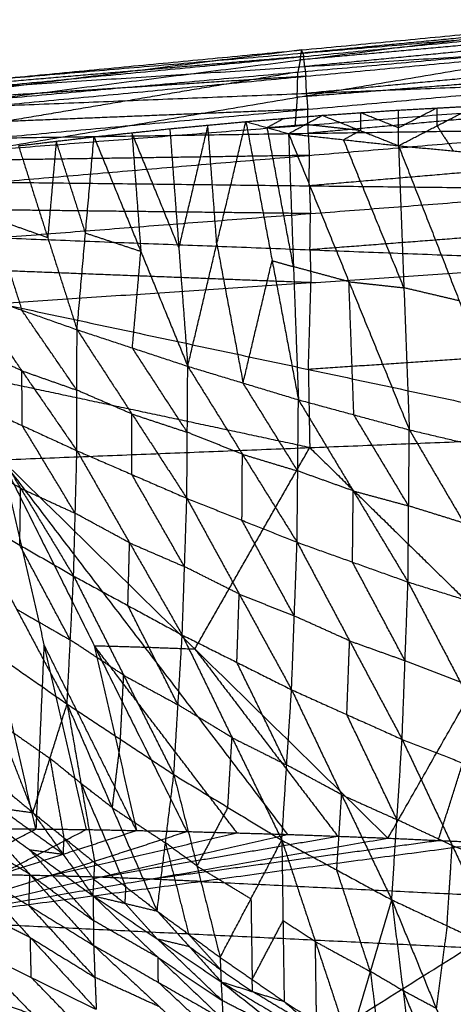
# Model space of a CAD drawing. Header units: millimetres. Extents: x -106 to 110, y -96 to 120.
# Tile 862 of 1020: x 2.77 to 6.58, y 111.16 to 119.81. Entities that reach past the tile are written whole.
import ezdxf

# ---------------------------------------------------------------- set-up
doc = ezdxf.new("R2010")
doc.units = ezdxf.units.MM
doc.header["$MEASUREMENT"] = 0
doc.layers.add('Default', color=7, linetype='Continuous', true_color=0x000000)

msp = doc.modelspace()

# ---------------------------------------------------------------- linework, layer by layer
at = {"layer": 'Default'}
for points in [[(2.4421, 119.1067, 11.482), (5.2371, 119.4604, 11.403), (8.0321, 119.8141, 11.3241)], [(2.4669, 119.2827, 11.9876), (5.2495, 119.5484, 11.6558), (8.0321, 119.8141, 11.3241)], [(8.0417, 119.786, 11.5281), (6.6505, 119.6532, 11.694), (5.2592, 119.5203, 11.8598)], [(2.4669, 119.2827, 11.9876), (5.2592, 119.5203, 11.8598), (8.0514, 119.7579, 11.7321)], [(2.4845, 119.2233, 12.3038), (5.268, 119.4906, 12.0179), (8.0514, 119.7579, 11.7321)], [(8.0111, 119.7075, 11.0112), (6.6241, 119.5839, 11.2071), (5.2371, 119.4604, 11.403)], [(2.4306, 118.6644, 11.1541), (5.2104, 119.1327, 10.9263), (7.9902, 119.6009, 10.6984)], [(2.4421, 119.1067, 11.482), (5.2161, 119.3538, 11.0902), (7.9902, 119.6009, 10.6984)], [(8.0597, 119.669, 11.9547), (6.668, 119.5354, 12.0976), (5.2762, 119.4017, 12.2405)], [(5.2495, 119.5484, 11.6558), (3.852, 119.3716, 11.6953), (2.4545, 119.1947, 11.7348)], [(2.4845, 119.2233, 12.3038), (5.2762, 119.4017, 12.2405), (8.068, 119.5802, 12.1772)], [(2.5046, 119.0541, 12.6408), (5.2863, 119.3171, 12.409), (8.068, 119.5802, 12.1772)], [(5.2371, 119.4604, 11.403), (5.2433, 119.5044, 11.5294), (5.2495, 119.5484, 11.6558)], [(5.2592, 119.5203, 11.8598), (5.2543, 119.5344, 11.7578), (5.2495, 119.5484, 11.6558)], [(5.2592, 119.5203, 11.8598), (5.2636, 119.5055, 11.9389), (5.268, 119.4906, 12.0179)], [(5.268, 119.4906, 12.0179), (3.8718, 119.3718, 12.0818), (2.4757, 119.253, 12.1457)], [(5.2371, 119.4604, 11.403), (5.2266, 119.4071, 11.2466), (5.2161, 119.3538, 11.0902)], [(5.2762, 119.4017, 12.2405), (5.2721, 119.4462, 12.1292), (5.268, 119.4906, 12.0179)], [(8.0741, 119.4295, 12.4031), (6.6833, 119.298, 12.519), (5.2924, 119.1665, 12.6349)], [(5.2161, 119.3538, 11.0902), (3.8262, 119.1197, 11.2041), (2.4363, 118.8856, 11.3181)], [(5.2104, 119.1327, 10.9263), (5.2133, 119.2432, 11.0082), (5.2161, 119.3538, 11.0902)], [(7.97, 119.3479, 10.512), (6.5902, 119.2403, 10.7191), (5.2104, 119.1327, 10.9263)], [(5.2762, 119.4017, 12.2405), (5.2813, 119.3594, 12.3248), (5.2863, 119.3171, 12.409)], [(5.2863, 119.3171, 12.409), (3.8904, 119.2279, 12.4407), (2.4945, 119.1387, 12.4723)], [(2.5046, 119.0541, 12.6408), (5.2924, 119.1665, 12.6349), (8.0802, 119.2788, 12.6289)], [(2.5261, 118.7739, 12.975), (5.3032, 119.0264, 12.802), (8.0802, 119.2788, 12.6289)], [(5.2924, 119.1665, 12.6349), (5.2893, 119.2418, 12.522), (5.2863, 119.3171, 12.409)], [(5.2924, 119.1665, 12.6349), (5.2978, 119.0964, 12.7184), (5.3032, 119.0264, 12.802)], [(2.4306, 118.6644, 11.1541), (5.1902, 118.8797, 10.7398), (7.9498, 119.0949, 10.3255)], [(5.2104, 119.1327, 10.9263), (5.2003, 119.0062, 10.833), (5.1902, 118.8797, 10.7398)], [(8.0834, 119.0679, 12.8404), (6.6949, 118.9417, 12.927), (5.3064, 118.8155, 13.0135)], [(5.3032, 119.0264, 12.802), (3.9093, 118.9702, 12.8049), (2.5154, 118.914, 12.8079)], [(5.3064, 118.8155, 13.0135), (5.3048, 118.9209, 12.9077), (5.3032, 119.0264, 12.802)], [(5.4299, 118.9736, 10.6488), (5.7664, 118.9966, 10.6003), (6.103, 119.0196, 10.5518)], [(5.7664, 118.9966, 10.6003), (5.7661, 118.9183, 10.554), (5.7659, 118.84, 10.5077)], [(6.1024, 118.8629, 10.4592), (5.9344, 118.9298, 10.5297), (5.7664, 118.9966, 10.6003)], [(6.1018, 118.7063, 10.3667), (6.4405, 118.8812, 10.4142), (6.7791, 119.0561, 10.4618)], [(6.1018, 118.7063, 10.3667), (6.1024, 118.8629, 10.4592), (6.103, 119.0196, 10.5518)], [(6.441, 119.0379, 10.5068), (6.2717, 118.9504, 10.483), (6.1024, 118.8629, 10.4592)], [(6.103, 119.0196, 10.5518), (6.441, 119.0379, 10.5068), (6.7791, 119.0561, 10.4618)], [(6.4405, 118.8812, 10.4142), (6.4407, 118.9595, 10.4605), (6.441, 119.0379, 10.5068)], [(4.0896, 118.8557, 10.861), (4.4241, 118.8872, 10.8066), (4.7587, 118.9188, 10.7521)], [(4.2472, 116.7684, 9.8579), (4.5029, 117.8436, 10.305), (4.7587, 118.9188, 10.7521)], [(4.7587, 118.9188, 10.7521), (5.0943, 118.9462, 10.7004), (5.4299, 118.9736, 10.6488)], [(4.7587, 118.9188, 10.7521), (4.9465, 118.8657, 10.6826), (5.1343, 118.8127, 10.6131)], [(4.7587, 118.9188, 10.7521), (4.9898, 117.6964, 10.1296), (5.221, 116.4739, 9.5071)], [(5.0943, 118.9462, 10.7004), (5.0204, 118.906, 10.6915), (4.9465, 118.8657, 10.6826)], [(4.9465, 118.8657, 10.6826), (5.1143, 118.8794, 10.6568), (5.2821, 118.8931, 10.6309)], [(5.1343, 118.8127, 10.6131), (5.2821, 118.8931, 10.6309), (5.4299, 118.9736, 10.6488)], [(5.7659, 118.84, 10.5077), (5.524, 118.8666, 10.5693), (5.2821, 118.8931, 10.6309)], [(5.4299, 118.9736, 10.6488), (5.7659, 118.84, 10.5077), (6.1018, 118.7063, 10.3667)], [(2.5261, 118.7739, 12.975), (5.3064, 118.8155, 13.0135), (8.0867, 118.8571, 13.052)], [(2.5478, 118.3862, 13.2794), (5.3172, 118.6216, 13.1657), (8.0867, 118.8571, 13.052)], [(3.4223, 118.7847, 10.9749), (3.7559, 118.8202, 10.9179), (4.0896, 118.8557, 10.861)], [(3.7559, 118.8202, 10.9179), (3.7953, 118.2984, 10.6672), (3.8347, 117.7766, 10.4164)], [(4.1684, 117.812, 10.3594), (3.9621, 118.3161, 10.6387), (3.7559, 118.8202, 10.9179)], [(4.0896, 118.8557, 10.861), (4.1684, 117.812, 10.3594), (4.2472, 116.7684, 9.8579)], [(4.4241, 118.8872, 10.8066), (4.2962, 118.3496, 10.583), (4.1684, 117.812, 10.3594)], [(4.5029, 117.8436, 10.305), (4.4635, 118.3654, 10.5558), (4.4241, 118.8872, 10.8066)], [(5.1776, 117.6433, 10.0601), (5.062, 118.2545, 10.3714), (4.9465, 118.8657, 10.6826)], [(5.1343, 118.8127, 10.6131), (5.1776, 117.6433, 10.0601), (5.221, 116.4739, 9.5071)], [(5.1343, 118.8127, 10.6131), (5.618, 118.7595, 10.4899), (6.1018, 118.7063, 10.3667)], [(5.1343, 118.8127, 10.6131), (5.6656, 117.5112, 9.9039), (6.1969, 116.2097, 9.1948)], [(5.3064, 118.8155, 13.0135), (5.3118, 118.7186, 13.0896), (5.3172, 118.6216, 13.1657)], [(5.618, 118.7595, 10.4899), (5.6919, 118.7997, 10.4988), (5.7659, 118.84, 10.5077)], [(6.4405, 118.8812, 10.4142), (6.5123, 118.7711, 10.3377), (6.5842, 118.6609, 10.2611)], [(2.7575, 118.7064, 11.0932), (3.0899, 118.7456, 11.034), (3.4223, 118.7847, 10.9749)], [(3.0899, 118.7456, 11.034), (3.0525, 118.3218, 10.8507), (3.0152, 117.8981, 10.6673)], [(3.3476, 117.9373, 10.6081), (3.2187, 118.3414, 10.8211), (3.0899, 118.7456, 11.034)], [(3.2729, 117.0898, 10.2414), (3.3476, 117.9373, 10.6081), (3.4223, 118.7847, 10.9749)], [(3.4223, 118.7847, 10.9749), (3.8347, 117.7766, 10.4164), (4.2472, 116.7684, 9.8579)], [(6.1493, 117.458, 9.7807), (5.8837, 118.1087, 10.1353), (5.618, 118.7595, 10.4899)], [(2.7575, 118.7064, 11.0932), (3.0152, 117.8981, 10.6673), (3.2729, 117.0898, 10.2414)], [(6.1018, 118.7063, 10.3667), (6.1493, 117.458, 9.7807), (6.1969, 116.2097, 9.1948)], [(6.1018, 118.7063, 10.3667), (6.5842, 118.6609, 10.2611), (7.0665, 118.6156, 10.1556)], [(6.1018, 118.7063, 10.3667), (6.6361, 117.3434, 9.647), (7.1704, 115.9805, 8.9274)], [(5.3172, 118.6216, 13.1657), (3.9271, 118.6009, 13.1465), (2.537, 118.5801, 13.1272)], [(5.3169, 118.3543, 13.3449), (5.3171, 118.488, 13.2553), (5.3172, 118.6216, 13.1657)], [(8.0863, 118.5897, 13.2312), (6.7016, 118.472, 13.2881), (5.3169, 118.3543, 13.3449)], [(2.5478, 118.3862, 13.2794), (5.3169, 118.3543, 13.3449), (8.0859, 118.3224, 13.4105)], [(2.5683, 117.8983, 13.5265), (5.3271, 118.1103, 13.4685), (8.0859, 118.3224, 13.4105)], [(5.3169, 118.3543, 13.3449), (5.322, 118.2323, 13.4067), (5.3271, 118.1103, 13.4685)], [(5.3271, 118.1103, 13.4685), (3.9426, 118.1263, 13.4357), (2.558, 118.1422, 13.403)], [(2.5302, 118.0688, 10.8704), (2.659, 117.6646, 10.6575), (2.7879, 117.2605, 10.4445)], [(3.0152, 117.8981, 10.6673), (2.7727, 117.9834, 10.7689), (2.5302, 118.0688, 10.8704)], [(5.3226, 117.792, 13.5985), (5.3248, 117.9511, 13.5335), (5.3271, 118.1103, 13.4685)], [(8.0814, 118.004, 13.5405), (6.702, 117.898, 13.5695), (5.3226, 117.792, 13.5985)], [(2.5683, 117.8983, 13.5265), (5.3226, 117.792, 13.5985), (8.0769, 117.6857, 13.6705)], [(3.8347, 117.7766, 10.4164), (3.5912, 117.8569, 10.5123), (3.3476, 117.9373, 10.6081)], [(3.76, 116.9291, 10.0496), (3.7974, 117.3528, 10.233), (3.8347, 117.7766, 10.4164)], [(4.5029, 117.8436, 10.305), (4.6185, 117.2324, 9.9937), (4.7341, 116.6212, 9.6825)], [(5.3226, 117.792, 13.5985), (5.3271, 117.6475, 13.6397), (5.3315, 117.503, 13.6808)], [(2.5862, 117.3204, 13.691), (5.3315, 117.503, 13.6808), (8.0769, 117.6857, 13.6705)], [(4.7341, 116.6212, 9.6825), (4.8619, 117.1588, 9.906), (4.9898, 117.6964, 10.1296)], [(4.9898, 117.6964, 10.1296), (5.0837, 117.6698, 10.0948), (5.1776, 117.6433, 10.0601)], [(5.3315, 117.503, 13.6808), (3.9544, 117.5562, 13.6448), (2.5772, 117.6093, 13.6088)], [(5.6656, 117.5112, 9.9039), (5.4216, 117.5772, 9.982), (5.1776, 117.6433, 10.0601)], [(5.7089, 116.3418, 9.3509), (5.6872, 116.9265, 9.6274), (5.6656, 117.5112, 9.9039)], [(5.6656, 117.5112, 9.9039), (5.9075, 117.4846, 9.8423), (6.1493, 117.458, 9.7807)], [(2.3029, 117.4311, 10.6476), (2.7874, 116.7287, 10.2901), (3.2719, 116.0263, 9.9326)], [(2.3029, 117.4311, 10.6476), (2.7879, 117.2605, 10.4445), (3.2729, 117.0898, 10.2414)], [(5.3086, 116.7407, 13.7417), (5.3201, 117.1219, 13.7112), (5.3315, 117.503, 13.6808)], [(6.6361, 117.3434, 9.647), (6.3927, 117.4007, 9.7139), (6.1493, 117.458, 9.7807)], [(2.5862, 117.3204, 13.691), (5.3086, 116.7407, 13.7417), (8.0309, 116.1611, 13.7923)], [(3.2724, 116.5581, 10.087), (3.0302, 116.9093, 10.2657), (2.7879, 117.2605, 10.4445)], [(3.2719, 116.0263, 9.9326), (3.2724, 116.5581, 10.087), (3.2729, 117.0898, 10.2414)], [(3.2729, 117.0898, 10.2414), (3.7562, 116.3488, 9.8843), (4.2394, 115.6078, 9.5273)], [(3.2729, 117.0898, 10.2414), (3.76, 116.9291, 10.0496), (4.2472, 116.7684, 9.8579)], [(2.7874, 116.7287, 10.2901), (2.5471, 116.839, 10.3977), (2.3068, 116.9493, 10.5053)], [(4.2433, 116.1881, 9.6926), (4.0017, 116.5586, 9.8711), (3.76, 116.9291, 10.0496)], [(8.0539, 116.9234, 13.7314), (6.6812, 116.8321, 13.7366), (5.3086, 116.7407, 13.7417)], [(4.2394, 115.6078, 9.5273), (4.2433, 116.1881, 9.6926), (4.2472, 116.7684, 9.8579)], [(4.2472, 116.7684, 9.8579), (4.7282, 115.9949, 9.5076), (5.2093, 115.2215, 9.1573)], [(4.2472, 116.7684, 9.8579), (4.7341, 116.6212, 9.6825), (5.221, 116.4739, 9.5071)], [(5.3086, 116.7407, 13.7417), (5.3146, 116.3972, 13.7429), (5.3207, 116.0537, 13.7441)], [(2.7914, 116.2469, 10.1478), (2.7894, 116.4878, 10.2189), (2.7874, 116.7287, 10.2901)], [(2.7874, 116.7287, 10.2901), (3.0299, 116.6434, 10.1885), (3.2724, 116.5581, 10.087)], [(5.3207, 116.0537, 13.7441), (3.9595, 116.3435, 13.7188), (2.5983, 116.6333, 13.6934)], [(3.7562, 116.3488, 9.8843), (3.5143, 116.4534, 9.9857), (3.2724, 116.5581, 10.087)], [(5.2151, 115.8477, 9.3322), (4.9746, 116.2344, 9.5073), (4.7341, 116.6212, 9.6825)], [(5.2093, 115.2215, 9.1573), (5.2151, 115.8477, 9.3322), (5.221, 116.4739, 9.5071)], [(5.221, 116.4739, 9.5071), (5.7031, 115.6732, 9.1676), (6.1852, 114.8724, 8.8282)], [(5.221, 116.4739, 9.5071), (5.7089, 116.3418, 9.3509), (6.1969, 116.2097, 9.1948)], [(2.3108, 116.4675, 10.363), (2.7768, 115.6963, 10.0594), (3.2428, 114.925, 9.7557)], [(2.3108, 116.4675, 10.363), (2.7914, 116.2469, 10.1478), (3.2719, 116.0263, 9.9326)], [(3.7557, 115.817, 9.7299), (3.7559, 116.0829, 9.8071), (3.7562, 116.3488, 9.8843)], [(3.7562, 116.3488, 9.8843), (3.9997, 116.2684, 9.7885), (4.2433, 116.1881, 9.6926)], [(6.191, 115.5411, 9.0115), (5.95, 115.9414, 9.1812), (5.7089, 116.3418, 9.3509)], [(3.2574, 115.4757, 9.8441), (3.0244, 115.8613, 9.996), (2.7914, 116.2469, 10.1478)], [(2.6104, 115.9462, 13.6959), (5.3207, 116.0537, 13.7441), (8.0309, 116.1611, 13.7923)], [(4.7282, 115.9949, 9.5076), (4.4858, 116.0915, 9.6001), (4.2433, 116.1881, 9.6926)], [(6.0092, 112.6215, 12.4242), (7.0201, 114.3913, 13.1083), (8.0309, 116.1611, 13.7923)], [(6.1852, 114.8724, 8.8282), (6.191, 115.5411, 9.0115), (6.1969, 116.2097, 9.1948)], [(6.1969, 116.2097, 9.1948), (6.6786, 115.3893, 8.871), (7.1603, 114.5688, 8.5472)], [(6.1969, 116.2097, 9.1948), (6.6836, 116.0951, 9.0611), (7.1704, 115.9805, 8.9274)], [(4.3098, 114.2839, 13.06), (4.8152, 115.1688, 13.4021), (5.3207, 116.0537, 13.7441)], [(5.3207, 116.0537, 13.7441), (6.1704, 115.2225, 13.4262), (7.0201, 114.3913, 13.1083)], [(2.7768, 115.6963, 10.0594), (2.5401, 115.8321, 10.1693), (2.3035, 115.968, 10.2792)], [(3.2428, 114.925, 9.7557), (3.2574, 115.4757, 9.8441), (3.2719, 116.0263, 9.9326)], [(3.2719, 116.0263, 9.9326), (3.7352, 115.2164, 9.6379), (4.1986, 114.4065, 9.3432)], [(3.2719, 116.0263, 9.9326), (3.7557, 115.817, 9.7299), (4.2394, 115.6078, 9.5273)], [(4.7244, 115.4146, 9.3423), (4.7263, 115.7048, 9.4249), (4.7282, 115.9949, 9.5076)], [(4.7282, 115.9949, 9.5076), (4.9717, 115.9213, 9.4199), (5.2151, 115.8477, 9.3322)], [(2.6104, 115.9462, 13.6959), (2.9822, 114.3216, 13.06), (3.3539, 112.697, 12.4242)], [(2.6104, 115.9462, 13.6959), (3.4248, 114.3129, 13.06), (4.2392, 112.6796, 12.4242)], [(2.6104, 115.9462, 13.6959), (3.8674, 114.3003, 13.06), (5.1243, 112.6544, 12.4242)], [(2.6104, 115.9462, 13.6959), (4.3098, 114.2839, 13.06), (6.0092, 112.6215, 12.4242)], [(4.219, 115.0071, 9.4352), (3.9873, 115.4121, 9.5826), (3.7557, 115.817, 9.7299)], [(5.7031, 115.6732, 9.1676), (5.4591, 115.7604, 9.2499), (5.2151, 115.8477, 9.3322)], [(2.7695, 115.1968, 9.9756), (2.7731, 115.4465, 10.0175), (2.7768, 115.6963, 10.0594)], [(2.7768, 115.6963, 10.0594), (3.0171, 115.586, 9.9518), (3.2574, 115.4757, 9.8441)], [(4.1986, 114.4065, 9.3432), (4.219, 115.0071, 9.4352), (4.2394, 115.6078, 9.5273)], [(4.2394, 115.6078, 9.5273), (4.7, 114.7666, 9.2476), (5.1607, 113.9255, 8.9678)], [(4.2394, 115.6078, 9.5273), (4.7244, 115.4146, 9.3423), (5.2093, 115.2215, 9.1573)], [(5.6972, 115.0469, 8.9927), (5.7001, 115.3601, 9.0802), (5.7031, 115.6732, 9.1676)], [(5.7031, 115.6732, 9.1676), (5.947, 115.6071, 9.0896), (6.191, 115.5411, 9.0115)], [(6.6786, 115.3893, 8.871), (6.4348, 115.4652, 8.9412), (6.191, 115.5411, 9.0115)], [(2.2961, 115.4685, 10.1954), (2.7408, 114.634, 9.9587), (3.1854, 113.7995, 9.7219)], [(2.2961, 115.4685, 10.1954), (2.7695, 115.1968, 9.9756), (3.2428, 114.925, 9.7557)], [(3.7352, 115.2164, 9.6379), (3.4963, 115.346, 9.741), (3.2574, 115.4757, 9.8441)], [(5.185, 114.5735, 9.0625), (4.9547, 114.994, 9.2024), (4.7244, 115.4146, 9.3423)], [(3.2141, 114.3623, 9.7388), (2.9918, 114.7795, 9.8572), (2.7695, 115.1968, 9.9756)], [(3.7207, 114.6658, 9.5494), (3.728, 114.9411, 9.5937), (3.7352, 115.2164, 9.6379)], [(3.7352, 115.2164, 9.6379), (3.9771, 115.1117, 9.5365), (4.219, 115.0071, 9.4352)], [(5.1607, 113.9255, 8.9678), (5.185, 114.5735, 9.0625), (5.2093, 115.2215, 9.1573)], [(5.2093, 115.2215, 9.1573), (5.6714, 114.3553, 8.8962), (6.1335, 113.4891, 8.6352)], [(5.2093, 115.2215, 9.1573), (5.6972, 115.0469, 8.9927), (6.1852, 114.8724, 8.8282)], [(4.7, 114.7666, 9.2476), (4.4595, 114.8869, 9.3414), (4.219, 115.0071, 9.4352)], [(6.1593, 114.1808, 8.7317), (5.9283, 114.6138, 8.8622), (5.6972, 115.0469, 8.9927)], [(3.1854, 113.7995, 9.7219), (3.2141, 114.3623, 9.7388), (3.2428, 114.925, 9.7557)], [(3.2428, 114.925, 9.7557), (3.6837, 114.0524, 9.537), (4.1246, 113.1798, 9.3183)], [(3.2428, 114.925, 9.7557), (3.7207, 114.6658, 9.5494), (4.1986, 114.4065, 9.3432)], [(6.1335, 113.4891, 8.6352), (6.1593, 114.1808, 8.7317), (6.1852, 114.8724, 8.8282)], [(6.1852, 114.8724, 8.8282), (6.6468, 113.9908, 8.5905), (7.1084, 113.1092, 8.3527)], [(6.1852, 114.8724, 8.8282), (6.6727, 114.7206, 8.6877), (7.1603, 114.5688, 8.5472)], [(4.6796, 114.166, 9.1555), (4.6898, 114.4663, 9.2015), (4.7, 114.7666, 9.2476)], [(4.7, 114.7666, 9.2476), (4.9425, 114.6701, 9.1551), (5.185, 114.5735, 9.0625)], [(4.1616, 113.7931, 9.3307), (3.9411, 114.2294, 9.4401), (3.7207, 114.6658, 9.5494)], [(2.7408, 114.634, 9.9587), (2.9774, 114.4981, 9.8488), (3.2141, 114.3623, 9.7388)], [(5.6714, 114.3553, 8.8962), (5.4282, 114.4644, 8.9794), (5.185, 114.5735, 9.0625)], [(2.2586, 114.447, 10.155), (2.5715, 113.6463, 10.0482), (2.8844, 112.8456, 9.9414)], [(2.2586, 114.447, 10.155), (2.722, 114.1232, 9.9385), (3.1854, 113.7995, 9.7219)], [(4.1246, 113.1798, 9.3183), (4.1616, 113.7931, 9.3307), (4.1986, 114.4065, 9.3432)], [(4.1986, 114.4065, 9.3432), (4.6368, 113.505, 9.1484), (5.075, 112.6036, 8.9535)], [(4.1986, 114.4065, 9.3432), (4.6796, 114.166, 9.1555), (5.1607, 113.9255, 8.9678)], [(2.9112, 112.7018, 12.4242), (2.7253, 113.5141, 12.7421), (2.5395, 114.3264, 13.06)], [(2.9822, 114.3216, 13.06), (2.9467, 113.5117, 12.7421), (2.9112, 112.7018, 12.4242)], [(3.7966, 112.6883, 12.4242), (3.3894, 113.5049, 12.7421), (2.9822, 114.3216, 13.06)], [(3.6837, 114.0524, 9.537), (3.4489, 114.2074, 9.6379), (3.2141, 114.3623, 9.7388)], [(3.4248, 114.3129, 13.06), (3.6107, 113.5006, 12.7421), (3.7966, 112.6883, 12.4242)], [(3.4248, 114.3129, 13.06), (3.6461, 114.3066, 13.06), (3.8674, 114.3003, 13.06)], [(4.6818, 112.667, 12.4242), (4.0533, 113.49, 12.7421), (3.4248, 114.3129, 13.06)], [(5.6471, 113.7073, 8.8015), (5.6593, 114.0313, 8.8489), (5.6714, 114.3553, 8.8962)], [(5.6714, 114.3553, 8.8962), (5.9154, 114.268, 8.814), (6.1593, 114.1808, 8.7317)], [(6.4515, 112.6011, 12.4242), (6.7358, 113.4962, 12.7663), (7.0201, 114.3913, 13.1083)], [(3.8674, 114.3003, 13.06), (4.0886, 114.2921, 13.06), (4.3098, 114.2839, 13.06)], [(4.3098, 114.2839, 13.06), (4.9383, 113.4609, 12.7421), (5.5668, 112.638, 12.4242)], [(5.1179, 113.2645, 8.9607), (4.8987, 113.7152, 9.0581), (4.6796, 114.166, 9.1555)], [(6.6468, 113.9908, 8.5905), (6.4031, 114.0858, 8.6611), (6.1593, 114.1808, 8.7317)], [(3.655, 113.4897, 9.5201), (3.6693, 113.771, 9.5285), (3.6837, 114.0524, 9.537)], [(3.6837, 114.0524, 9.537), (3.9226, 113.9228, 9.4338), (4.1616, 113.7931, 9.3307)], [(5.075, 112.6036, 8.9535), (5.1179, 113.2645, 8.9607), (5.1607, 113.9255, 8.9678)], [(5.1607, 113.9255, 8.9678), (5.6014, 113.0025, 8.8002), (6.0421, 112.0795, 8.6325)], [(5.1607, 113.9255, 8.9678), (5.6471, 113.7073, 8.8015), (6.1335, 113.4891, 8.6352)], [(2.8844, 112.8456, 9.9414), (3.0349, 113.3226, 9.8317), (3.1854, 113.7995, 9.7219)], [(3.1854, 113.7995, 9.7219), (3.3074, 113.1023, 9.7144), (3.4295, 112.4051, 9.7069)], [(3.1854, 113.7995, 9.7219), (3.5815, 112.89, 9.6041), (3.9776, 111.9806, 9.4863)], [(3.1854, 113.7995, 9.7219), (3.655, 113.4897, 9.5201), (4.1246, 113.1798, 9.3183)], [(4.6368, 113.505, 9.1484), (4.3992, 113.6491, 9.2395), (4.1616, 113.7931, 9.3307)], [(6.0878, 112.7843, 8.6339), (5.8675, 113.2458, 8.7177), (5.6471, 113.7073, 8.8015)], [(2.5715, 113.6463, 10.0482), (2.8032, 113.4844, 9.9399), (3.0349, 113.3226, 9.8317)], [(3.655, 113.4897, 9.5201), (3.6182, 113.1898, 9.5621), (3.5815, 112.89, 9.6041)], [(4.5998, 112.8917, 9.1359), (4.6183, 113.1983, 9.1421), (4.6368, 113.505, 9.1484)], [(4.6368, 113.505, 9.1484), (4.8773, 113.3848, 9.0545), (5.1179, 113.2645, 8.9607)], [(6.0421, 112.0795, 8.6325), (6.0878, 112.7843, 8.6339), (6.1335, 113.4891, 8.6352)], [(6.1335, 113.4891, 8.6352), (6.5743, 112.5562, 8.499), (7.015, 111.6232, 8.3628)], [(6.1335, 113.4891, 8.6352), (6.621, 113.2992, 8.494), (7.1084, 113.1092, 8.3527)], [(2.3426, 113.2976, 10.1875), (2.6135, 113.0716, 10.0644), (2.8844, 112.8456, 9.9414)], [(3.0349, 113.3226, 9.8317), (3.0959, 112.974, 9.8279), (3.1569, 112.6254, 9.8241)], [(3.3074, 113.1023, 9.7144), (3.1712, 113.2124, 9.773), (3.0349, 113.3226, 9.8317)], [(5.6014, 113.0025, 8.8002), (5.3596, 113.1335, 8.8804), (5.1179, 113.2645, 8.9607)], [(3.3074, 113.1023, 9.7144), (3.5055, 112.6476, 9.6555), (3.7036, 112.1928, 9.5966)], [(3.5815, 112.89, 9.6041), (3.4445, 112.9962, 9.6593), (3.3074, 113.1023, 9.7144)], [(3.9776, 111.9806, 9.4863), (4.0511, 112.5802, 9.4023), (4.1246, 113.1798, 9.3183)], [(4.1246, 113.1798, 9.3183), (4.3283, 112.3766, 9.2991), (4.5321, 111.5734, 9.28)], [(4.1246, 113.1798, 9.3183), (4.5998, 112.8917, 9.1359), (5.075, 112.6036, 8.9535)], [(2.296, 112.9259, 9.2523), (2.5902, 112.8858, 9.5968), (2.8844, 112.8456, 9.9414)], [(2.296, 112.9259, 9.2523), (2.8553, 112.5202, 9.1006), (3.4146, 112.1146, 8.949)], [(2.296, 112.9259, 9.2523), (2.8576, 112.3024, 8.7726), (3.4193, 111.6789, 8.2929)], [(5.5586, 112.3415, 8.793), (5.58, 112.672, 8.7966), (5.6014, 113.0025, 8.8002)], [(5.6014, 113.0025, 8.8002), (5.8446, 112.8934, 8.717), (6.0878, 112.7843, 8.6339)], [(3.1495, 112.4801, 9.4452), (2.8698, 112.6829, 9.521), (2.5902, 112.8858, 9.5968)], [(2.8844, 112.8456, 9.9414), (3.1495, 112.4801, 9.4452), (3.4146, 112.1146, 8.949)], [(2.8844, 112.8456, 9.9414), (3.1569, 112.6254, 9.8241), (3.4295, 112.4051, 9.7069)], [(3.5815, 112.89, 9.6041), (3.8163, 112.7351, 9.5032), (4.0511, 112.5802, 9.4023)], [(4.5998, 112.8917, 9.1359), (4.4641, 112.6342, 9.2175), (4.3283, 112.3766, 9.2991)], [(6.5743, 112.5562, 8.499), (6.331, 112.6702, 8.5664), (6.0878, 112.7843, 8.6339)], [(1.8192, 111.9006, 12.0172), (2.5865, 112.2988, 12.2207), (3.3539, 112.697, 12.4242)], [(1.8192, 111.9006, 12.0172), (3.0292, 112.2901, 12.2207), (4.2392, 112.6796, 12.4242)], [(2.1438, 112.3036, 12.2207), (2.5275, 112.5027, 12.3225), (2.9112, 112.7018, 12.4242)], [(2.4685, 112.7066, 12.4242), (2.9112, 112.7018, 12.4242), (3.3539, 112.697, 12.4242)], [(2.4685, 112.7066, 12.4242), (2.9112, 112.7018, 12.4242), (3.3539, 112.697, 12.4242)], [(2.5865, 112.2988, 12.2207), (3.1916, 112.4935, 12.3225), (3.7966, 112.6883, 12.4242)], [(3.0292, 112.2901, 12.2207), (3.8555, 112.4786, 12.3225), (4.6818, 112.667, 12.4242)], [(3.3539, 112.697, 12.4242), (3.7966, 112.6883, 12.4242), (4.2392, 112.6796, 12.4242)], [(3.3539, 112.697, 12.4242), (3.7966, 112.6883, 12.4242), (4.2392, 112.6796, 12.4242)], [(4.2392, 112.6796, 12.4242), (4.6818, 112.667, 12.4242), (5.1243, 112.6544, 12.4242)], [(4.2392, 112.6796, 12.4242), (4.6818, 112.667, 12.4242), (5.1243, 112.6544, 12.4242)], [(1.8192, 111.9006, 12.0172), (3.4717, 112.2775, 12.2207), (5.1243, 112.6544, 12.4242)], [(1.8192, 111.9006, 12.0172), (3.9142, 112.2611, 12.2207), (6.0092, 112.6215, 12.4242)], [(1.8192, 111.9006, 12.0172), (4.3564, 112.2407, 12.2207), (6.8937, 112.5808, 12.4242)], [(2.8576, 112.3024, 8.7726), (2.5733, 112.477, 8.8099), (2.2889, 112.6516, 8.8472)], [(3.1569, 112.6254, 9.8241), (3.1532, 112.5527, 9.6347), (3.1495, 112.4801, 9.4452)], [(3.422, 112.2598, 9.3279), (3.2895, 112.4426, 9.576), (3.1569, 112.6254, 9.8241)], [(3.4717, 112.2775, 12.2207), (4.5193, 112.4577, 12.3225), (5.5668, 112.638, 12.4242)], [(3.9142, 112.2611, 12.2207), (5.1828, 112.4311, 12.3225), (6.4515, 112.6011, 12.4242)], [(4.0511, 112.5802, 9.4023), (4.153, 112.1786, 9.3927), (4.2549, 111.777, 9.3831)], [(4.3283, 112.3766, 9.2991), (4.1897, 112.4784, 9.3507), (4.0511, 112.5802, 9.4023)], [(4.5321, 111.5734, 9.28), (4.8036, 112.0885, 9.1168), (5.075, 112.6036, 8.9535)], [(5.075, 112.6036, 8.9535), (5.0854, 111.8943, 9.021), (5.0957, 111.1851, 9.0884)], [(5.075, 112.6036, 8.9535), (5.3706, 111.7116, 8.9333), (5.6661, 110.8196, 8.9131)], [(5.075, 112.6036, 8.9535), (5.5586, 112.3415, 8.793), (6.0421, 112.0795, 8.6325)], [(5.1243, 112.6544, 12.4242), (5.5668, 112.638, 12.4242), (6.0092, 112.6215, 12.4242)], [(5.1243, 112.6544, 12.4242), (5.5668, 112.638, 12.4242), (6.0092, 112.6215, 12.4242)], [(6.0092, 112.6215, 12.4242), (6.4515, 112.6011, 12.4242), (6.8937, 112.5808, 12.4242)], [(6.0092, 112.6215, 12.4242), (6.4515, 112.6011, 12.4242), (6.8937, 112.5808, 12.4242)], [(3.4169, 111.8967, 8.621), (3.1361, 112.2085, 8.8608), (2.8553, 112.5202, 9.1006)], [(2.8553, 112.5202, 9.1006), (3.0024, 112.5002, 9.2729), (3.1495, 112.4801, 9.4452)], [(6.5286, 111.8514, 8.4977), (6.5514, 112.2038, 8.4983), (6.5743, 112.5562, 8.499)], [(6.5743, 112.5562, 8.499), (6.818, 112.4612, 8.4284), (7.0617, 112.3662, 8.3578)], [(3.4146, 112.1146, 8.949), (3.422, 112.2598, 9.3279), (3.4295, 112.4051, 9.7069)], [(3.4295, 112.4051, 9.7069), (3.7036, 112.1928, 9.5966), (3.9776, 111.9806, 9.4863)], [(2.2819, 112.3773, 8.4421), (2.8506, 112.0281, 8.3675), (3.4193, 111.6789, 8.2929)], [(2.2819, 112.3773, 8.4421), (2.862, 111.7471, 8.1038), (3.4421, 111.1169, 7.7654)], [(4.3283, 112.3766, 9.2991), (4.5659, 112.2326, 9.2079), (4.8036, 112.0885, 9.1168)], [(5.8541, 111.4495, 8.7728), (5.7063, 111.8955, 8.7829), (5.5586, 112.3415, 8.793)], [(3.0292, 112.2901, 12.2207), (2.8079, 112.2945, 12.2207), (2.5865, 112.2988, 12.2207)], [(2.8506, 112.0281, 8.3675), (2.8541, 112.1652, 8.5701), (2.8576, 112.3024, 8.7726)], [(2.8576, 112.3024, 8.7726), (3.1373, 112.0996, 8.6968), (3.4169, 111.8967, 8.621)], [(3.4717, 112.2775, 12.2207), (3.2505, 112.2838, 12.2207), (3.0292, 112.2901, 12.2207)], [(3.422, 112.2598, 9.3279), (3.5591, 112.1537, 9.2728), (3.6961, 112.0476, 9.2176)], [(3.9142, 112.2611, 12.2207), (3.693, 112.2693, 12.2207), (3.4717, 112.2775, 12.2207)], [(4.3564, 112.2407, 12.2207), (4.1353, 112.2509, 12.2207), (3.9142, 112.2611, 12.2207)], [(4.3564, 112.2407, 12.2207), (6.8055, 112.1204, 12.2207), (9.2546, 112.0001, 12.2207)], [(3.6961, 112.0476, 9.2176), (3.6998, 112.1202, 9.4071), (3.7036, 112.1928, 9.5966)], [(3.4146, 112.1146, 8.949), (3.4169, 111.8967, 8.621), (3.4193, 111.6789, 8.2929)], [(3.4146, 112.1146, 8.949), (3.6961, 112.0476, 9.2176), (3.9776, 111.9806, 9.4863)], [(3.4146, 112.1146, 8.949), (3.9776, 111.7369, 8.8194), (4.5406, 111.3593, 8.6898)], [(3.4146, 112.1146, 8.949), (3.9864, 111.5717, 8.5636), (4.5581, 111.0288, 8.1782)], [(4.8036, 112.0885, 9.1168), (4.8087, 111.7339, 9.1505), (4.8139, 111.3792, 9.1842)], [(5.6661, 110.8196, 8.9131), (5.8541, 111.4495, 8.7728), (6.0421, 112.0795, 8.6325)], [(6.0421, 112.0795, 8.6325), (6.1418, 111.2802, 8.694), (6.2414, 110.4809, 8.7555)], [(6.0421, 112.0795, 8.6325), (6.4341, 111.1244, 8.624), (6.8261, 110.1693, 8.6154)], [(6.0421, 112.0795, 8.6325), (6.5286, 111.8514, 8.4977), (7.015, 111.6232, 8.3628)], [(2.862, 111.7471, 8.1038), (2.5762, 111.8871, 8.1092), (2.2904, 112.027, 8.1147)], [(3.4307, 111.3979, 8.0292), (3.1406, 111.713, 8.1983), (2.8506, 112.0281, 8.3675)], [(3.6961, 112.0476, 9.2176), (3.8368, 111.8922, 9.0185), (3.9776, 111.7369, 8.8194)], [(3.9776, 111.9806, 9.4863), (4.2549, 111.777, 9.3831), (4.5321, 111.5734, 9.28)], [(3.9776, 111.9806, 9.4863), (4.2591, 111.6699, 9.0881), (4.5406, 111.3593, 8.6898)], [(1.8192, 111.9006, 12.0172), (6.7173, 111.66, 12.0172), (11.6155, 111.4194, 12.0172)], [(3.9864, 111.5717, 8.5636), (3.7017, 111.7342, 8.5923), (3.4169, 111.8967, 8.621)], [(4.8139, 111.3792, 9.1842), (4.9496, 111.6368, 9.1026), (5.0854, 111.8943, 9.021)], [(5.3706, 111.7116, 8.9333), (5.228, 111.803, 8.9771), (5.0854, 111.8943, 9.021)], [(6.5286, 111.8514, 8.4977), (6.4813, 111.4879, 8.5608), (6.4341, 111.1244, 8.624)], [(2.8705, 111.3968, 7.7763), (2.8663, 111.572, 7.94), (2.862, 111.7471, 8.1038)], [(2.862, 111.7471, 8.1038), (3.1464, 111.5725, 8.0665), (3.4307, 111.3979, 8.0292)], [(4.5493, 111.194, 8.434), (4.2635, 111.4655, 8.6267), (3.9776, 111.7369, 8.8194)], [(3.9776, 111.7369, 8.8194), (4.1183, 111.7034, 8.9537), (4.2591, 111.6699, 9.0881)], [(4.5363, 111.4664, 8.9849), (4.3956, 111.6217, 9.184), (4.2549, 111.777, 9.3831)], [(5.3809, 111.0023, 9.0007), (5.3758, 111.357, 8.967), (5.3706, 111.7116, 8.9333)], [(5.3706, 111.7116, 8.9333), (5.6124, 111.5806, 8.8531), (5.8541, 111.4495, 8.7728)], [(1.8192, 108.5898, 10.5669), (4.2683, 110.1249, 11.292), (6.7173, 111.66, 12.0172)], [(2.2989, 111.6767, 7.7872), (2.8705, 111.3968, 7.7763), (3.4421, 111.1169, 7.7654)], [(2.2989, 111.6767, 7.7872), (2.8908, 111.0675, 7.5791), (3.4827, 110.4582, 7.371)], [(3.4193, 111.6789, 8.2929), (3.4307, 111.3979, 8.0292), (3.4421, 111.1169, 7.7654)], [(3.4193, 111.6789, 8.2929), (3.9887, 111.3538, 8.2356), (4.5581, 111.0288, 8.1782)], [(3.4193, 111.6789, 8.2929), (4.0014, 111.137, 8.0307), (4.5835, 110.5951, 7.7685)], [(4.2591, 111.6699, 9.0881), (4.3977, 111.5681, 9.0365), (4.5363, 111.4664, 8.9849)], [(3.9887, 111.3538, 8.2356), (3.9875, 111.4627, 8.3996), (3.9864, 111.5717, 8.5636)], [(3.9864, 111.5717, 8.5636), (4.2679, 111.3828, 8.4988), (4.5493, 111.194, 8.434)], [(4.5321, 111.5734, 9.28), (4.5363, 111.4664, 8.9849), (4.5406, 111.3593, 8.6898)], [(4.5321, 111.5734, 9.28), (4.8139, 111.3792, 9.1842), (5.0957, 111.1851, 9.0884)], [(4.5363, 111.4664, 8.9849), (4.6772, 111.3693, 8.937), (4.8181, 111.2722, 8.8891)], [(1.8192, 105.2791, 9.1165), (6.7173, 108.3492, 10.5669), (11.6155, 111.4194, 12.0172)], [(3.4624, 110.7875, 7.5682), (3.1664, 111.0922, 7.6722), (2.8705, 111.3968, 7.7763)], [(4.0014, 111.137, 8.0307), (3.716, 111.2674, 8.0299), (3.4307, 111.3979, 8.0292)], [(4.8181, 111.2722, 8.8891), (4.816, 111.3257, 9.0366), (4.8139, 111.3792, 9.1842)], [(5.8541, 111.4495, 8.7728), (5.9039, 111.0499, 8.8036), (5.9538, 110.6503, 8.8343)], [(6.1418, 111.2802, 8.694), (5.9979, 111.3649, 8.7334), (5.8541, 111.4495, 8.7728)], [(4.5708, 110.8119, 7.9733), (4.2798, 111.0829, 8.1045), (3.9887, 111.3538, 8.2356)], [(4.5406, 111.3593, 8.6898), (4.5493, 111.194, 8.434), (4.5581, 111.0288, 8.1782)], [(4.5406, 111.3593, 8.6898), (4.8181, 111.2722, 8.8891), (5.0957, 111.1851, 9.0884)], [(4.5406, 111.3593, 8.6898), (5.1117, 111.0186, 8.5833), (5.6828, 110.6778, 8.4767)], [(4.5406, 111.3593, 8.6898), (5.1213, 110.9017, 8.393), (5.7021, 110.444, 8.0962)], [(6.1418, 111.2802, 8.694), (6.3378, 110.8027, 8.6898), (6.5338, 110.3251, 8.6855)], [(6.4341, 111.1244, 8.624), (6.2879, 111.2023, 8.659), (6.1418, 111.2802, 8.694)], [(2.8908, 111.0675, 7.5791), (2.6067, 111.1679, 7.5596), (2.3227, 111.2684, 7.5402)], [(5.1213, 110.9017, 8.393), (4.8353, 111.0478, 8.4135), (4.5493, 111.194, 8.434)], [(5.3892, 110.9315, 8.7825), (5.1037, 111.1018, 8.8358), (4.8181, 111.2722, 8.8891)], [(5.0957, 111.1851, 9.0884), (5.3809, 111.0023, 9.0007), (5.6661, 110.8196, 8.9131)], [(5.0957, 111.1851, 9.0884), (5.3892, 110.9315, 8.7825), (5.6828, 110.6778, 8.4767)]]:
    msp.add_open_spline(points, degree=2, dxfattribs=at)

doc.saveas('drawing.dxf')
